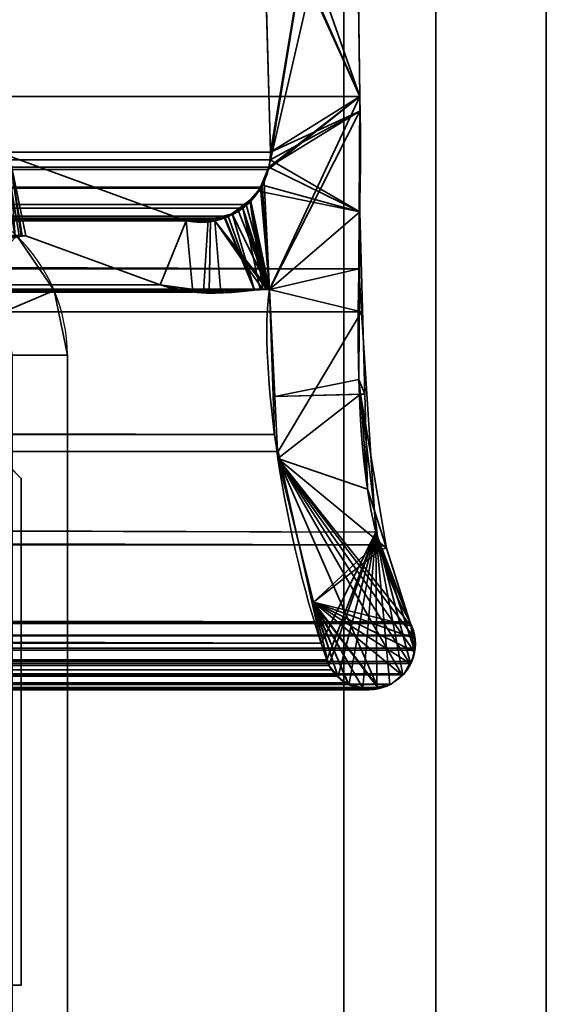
# Model space of a CAD drawing. Header units: millimetres. Extents: x -488 to 6688, y -115 to 115.
# Tile 380 of 656: x 308.48 to 314.2, y -8.21 to 2.48. Entities that reach past the tile are written whole.
import ezdxf

# ---------------------------------------------------------------- set-up
doc = ezdxf.new("R2010")
doc.units = ezdxf.units.MM
doc.layers.add('151', color=7, linetype='Continuous', true_color=0xffffff)

# ---------------------------------------------------------------- blocks, each defined once
blk = doc.blocks.new('UG_SURFACE_001')
at = {"layer": '151', "color": 252, "linetype": 'Continuous', "lineweight": 35}
for points in [[(487.5, -15, 2194.25), (487.5, 115, 2194.25), (-487.5, 115, 2194.25), (-487.5, -15, 2194.25)], [(-337.5, -15, 2044.25), (-337.5, 115, 2044.25), (337.5, 115, 2044.25), (337.5, -15, 2044.25)]]:
    blk.add_3dface(points, dxfattribs=at)
blk = doc.blocks.new('UG_SURFACE_007')
at = {"layer": '151', "color": 35, "linetype": 'Continuous', "lineweight": 35}
for points in [[(308, -2), (306, 0, 2), (306, 0, 2017), (308.5, -2.5, 2017)], [(306.5, -8, 2017), (308.5, -8, 2017), (308.5, -2.5, 2017), (306, 0, 2017)], [(308, -2), (308.5, -2.5), (308.5, -8), (306.5, -8)], [(308.5, -2.5, 2017), (308.5, -2.5), (308, -2)], [(308.5, -8), (308.5, -2.5), (308.5, -2.5, 2017), (308.5, -8, 2017)], [(306.5, -8), (308.5, -8), (308.5, -8, 2017), (306.5, -8, 2017)]]:
    blk.add_3dface(points, dxfattribs=at)
blk = doc.blocks.new('UG_SURFACE_025')
at = {"layer": '151', "color": 252, "linetype": 'Continuous', "lineweight": 35}
for points in [[(308.857, -0.461, 2017), (308.45, 0.131, 2017), (308.034, -0.301, 2017), (308.305, -0.695, 2017)], [(308.305, -0.695, 2), (308.034, -0.301, 2), (308.45, 0.131, 2), (308.857, -0.461, 2)], [(308.857, -0.461, 2017), (308.857, -0.461, 2), (308.45, 0.131, 2), (308.45, 0.131, 2017)], [(309, -1.164, 2017), (308.857, -0.461, 2017), (308.305, -0.695, 2017), (308.4, -1.164, 2017)], [(308.4, -1.164, 2), (308.305, -0.695, 2), (308.857, -0.461, 2), (309, -1.164, 2)], [(308.857, -0.461, 2), (309, -1.164, 489.5), (309, -1.164, 204.5)], [(309, -1.164, 204.5), (309, -1.164, 29.844), (308.857, -0.461, 2)], [(308.857, -0.461, 2), (309, -1.164, 774.5), (309, -1.164, 489.5)], [(308.857, -0.461, 2), (308.857, -0.461, 2017), (309, -1.164, 1084.75), (309, -1.164, 774.5)], [(308.857, -0.461, 2017), (309, -1.164, 1373.406), (309, -1.164, 1084.75)], [(308.857, -0.461, 2017), (309, -1.164, 1609.594), (309, -1.164, 1373.406)], [(308.857, -0.461, 2017), (309, -1.164, 1850), (309, -1.164, 1609.594)], [(309, -1.164, 29.844), (309, -1.164, 2), (308.857, -0.461, 2)], [(308.857, -0.461, 2017), (309, -1.164, 2017), (309, -1.164, 1850)], [(309, -16.471, 2017), (309, -1.164, 2017), (308.4, -1.164, 2017), (308.4, -16.471, 2017)], [(308.4, -16.471, 2), (308.4, -1.164, 2), (309, -1.164, 2), (309, -16.471, 2)], [(309, -1.164, 1373.406), (309, -12.073, 1491.657), (309, -12.065, 1491.5)], [(309, -1.164, 1609.594), (309, -12.266, 1492.25), (309, -12.073, 1491.657)], [(309, -1.164, 1609.594), (309, -14.447, 1492.714), (309, -13.877, 1492.967)], [(309, -12.073, 1491.657), (309, -1.164, 1373.406), (309, -1.164, 1609.594)], [(309, -12.065, 1491.5), (309, -12.138, 1491.036), (309, -1.164, 1373.406)], [(309, -13.877, 1492.967), (309, -13.253, 1492.967), (309, -1.164, 1609.594)], [(309, -13.253, 1492.967), (309, -12.683, 1492.714), (309, -1.164, 1609.594)], [(309, -16.471, 1373.406), (309, -1.164, 1373.406), (309, -12.45, 1490.496), (309, -12.955, 1490.13)], [(309, -1.164, 1609.594), (309, -16.471, 1609.594), (309, -14.864, 1492.25), (309, -14.447, 1492.714)], [(309, -12.138, 1491.036), (309, -12.45, 1490.496), (309, -1.164, 1373.406)], [(309, -12.683, 1492.714), (309, -12.266, 1492.25), (309, -1.164, 1609.594)], [(309, -1.164, 1850), (309, -1.164, 2017), (309, -9.252, 1969.5)], [(309, -1.164, 2017), (309, -9.625, 1971.254), (309, -9.252, 1969.5)], [(309, -9.252, 1969.5), (309, -9.625, 1967.746), (309, -1.164, 1850)], [(309, -13.565, 1973.813), (309, -12.232, 1973.602), (309, -1.164, 2017), (309, -16.471, 2017)], [(309, -1.164, 2017), (309, -10.679, 1972.705), (309, -9.625, 1971.254)], [(309, -1.164, 1850), (309, -10.679, 1966.295), (309, -12.232, 1965.398)], [(309, -12.232, 1973.602), (309, -10.679, 1972.705), (309, -1.164, 2017)], [(309, -9.625, 1967.746), (309, -10.679, 1966.295), (309, -1.164, 1850)], [(309, -12.232, 1965.398), (309, -14.016, 1965.211), (309, -16.471, 1850), (309, -1.164, 1850)], [(309, -1.164, 1373.406), (309, -9.625, 1254.254), (309, -9.252, 1252.5)], [(309, -1.164, 1373.406), (309, -16.471, 1373.406), (309, -14.016, 1256.789), (309, -13.565, 1256.813)], [(309, -9.252, 1252.5), (309, -1.164, 1084.75), (309, -1.164, 1373.406)], [(309, -9.252, 1252.5), (309, -9.625, 1250.746), (309, -1.164, 1084.75)], [(309, -13.565, 1256.813), (309, -12.232, 1256.602), (309, -1.164, 1373.406)], [(309, -1.164, 1373.406), (309, -10.679, 1255.705), (309, -9.625, 1254.254)], [(309, -1.164, 1084.75), (309, -10.679, 1249.295), (309, -12.232, 1248.398)], [(309, -12.232, 1256.602), (309, -10.679, 1255.705), (309, -1.164, 1373.406)], [(309, -9.625, 1250.746), (309, -10.679, 1249.295), (309, -1.164, 1084.75)], [(309, -12.232, 1248.398), (309, -14.016, 1248.211), (309, -16.471, 1084.75), (309, -1.164, 1084.75)], [(309, -1.164, 774.5), (309, -16.471, 774.5), (309, -14.016, 636.289), (309, -13.565, 636.313)], [(309, -1.164, 774.5), (309, -9.625, 633.754), (309, -9.252, 632)], [(309, -1.164, 489.5), (309, -10.679, 628.795), (309, -12.232, 627.898)], [(309, -1.164, 489.5), (309, -9.252, 632), (309, -9.625, 630.246)], [(309, -1.164, 774.5), (309, -10.679, 635.205), (309, -9.625, 633.754)], [(309, -13.565, 636.313), (309, -12.232, 636.102), (309, -1.164, 774.5)], [(309, -12.232, 627.898), (309, -14.016, 627.711), (309, -16.471, 489.5), (309, -1.164, 489.5)], [(309, -9.252, 632), (309, -1.164, 489.5), (309, -1.164, 774.5)], [(309, -12.232, 636.102), (309, -10.679, 635.205), (309, -1.164, 774.5)], [(309, -9.625, 630.246), (309, -10.679, 628.795), (309, -1.164, 489.5)], [(309, -16.471, 29.844), (309, -1.164, 29.844), (309, -12.232, 57.898), (309, -14.016, 57.711)], [(309, -1.164, 29.844), (309, -9.625, 60.246), (309, -10.679, 58.795)], [(309, -1.164, 204.5), (309, -10.679, 65.205), (309, -9.625, 63.754)], [(309, -1.164, 204.5), (309, -16.471, 204.5), (309, -14.016, 66.289), (309, -13.565, 66.313)], [(309, -10.679, 58.795), (309, -12.232, 57.898), (309, -1.164, 29.844)], [(309, -9.625, 63.754), (309, -9.252, 62), (309, -1.164, 29.844), (309, -1.164, 204.5)], [(309, -9.252, 62), (309, -9.625, 60.246), (309, -1.164, 29.844)], [(309, -13.565, 66.313), (309, -12.232, 66.102), (309, -1.164, 204.5)], [(309, -12.232, 66.102), (309, -10.679, 65.205), (309, -1.164, 204.5)], [(309, -1.164, 489.5), (309, -16.471, 489.5), (309, -14.016, 351.289), (309, -13.565, 351.313)], [(309, -13.565, 351.313), (309, -12.232, 351.102), (309, -1.164, 489.5)], [(309, -12.232, 351.102), (309, -10.679, 350.205), (309, -1.164, 489.5)], [(309, -1.164, 204.5), (309, -9.252, 347), (309, -9.625, 345.246)], [(309, -1.164, 489.5), (309, -9.625, 348.754), (309, -9.252, 347)], [(309, -9.625, 345.246), (309, -10.679, 343.795), (309, -1.164, 204.5)], [(309, -10.679, 343.795), (309, -12.232, 342.898), (309, -1.164, 204.5)], [(309, -10.679, 350.205), (309, -9.625, 348.754), (309, -1.164, 489.5)], [(309, -9.252, 347), (309, -1.164, 204.5), (309, -1.164, 489.5)], [(309, -12.232, 342.898), (309, -14.016, 342.711), (309, -16.471, 204.5), (309, -1.164, 204.5)], [(309, -1.164, 1084.75), (309, -14.016, 921.289), (309, -13.565, 921.313)], [(309, -1.164, 1084.75), (309, -9.625, 918.754), (309, -9.252, 917)], [(309, -1.164, 1084.75), (309, -15.721, 920.735), (309, -14.016, 921.289)], [(309, -1.164, 774.5), (309, -10.679, 913.795), (309, -12.232, 912.898)], [(309, -1.164, 774.5), (309, -9.252, 917), (309, -9.625, 915.246)], [(309, -1.164, 1084.75), (309, -10.679, 920.205), (309, -9.625, 918.754)], [(309, -13.565, 921.313), (309, -12.232, 921.102), (309, -1.164, 1084.75)], [(309, -12.232, 912.898), (309, -14.016, 912.711), (309, -16.471, 774.5), (309, -1.164, 774.5)], [(309, -9.252, 917), (309, -1.164, 774.5), (309, -1.164, 1084.75)], [(309, -1.164, 1084.75), (309, -16.471, 1084.75), (309, -16.471, 920.06), (309, -15.721, 920.735)], [(309, -12.232, 921.102), (309, -10.679, 920.205), (309, -1.164, 1084.75)], [(309, -9.625, 915.246), (309, -10.679, 913.795), (309, -1.164, 774.5)], [(309, -1.164, 1850), (309, -9.625, 1732.254), (309, -9.252, 1730.5)], [(309, -1.164, 1850), (309, -16.471, 1850), (309, -14.016, 1734.789), (309, -13.565, 1734.813)], [(309, -9.252, 1730.5), (309, -1.164, 1609.594), (309, -1.164, 1850)], [(309, -9.252, 1730.5), (309, -9.625, 1728.746), (309, -1.164, 1609.594)], [(309, -13.565, 1734.813), (309, -12.232, 1734.602), (309, -1.164, 1850)], [(309, -1.164, 1850), (309, -10.679, 1733.705), (309, -9.625, 1732.254)], [(309, -1.164, 1609.594), (309, -10.679, 1727.295), (309, -12.232, 1726.398)], [(309, -12.232, 1734.602), (309, -10.679, 1733.705), (309, -1.164, 1850)], [(309, -9.625, 1728.746), (309, -10.679, 1727.295), (309, -1.164, 1609.594)], [(309, -12.232, 1726.398), (309, -14.016, 1726.211), (309, -16.471, 1609.594), (309, -1.164, 1609.594)], [(309, -16.471, 29.844), (309, -16.471, 2), (309, -1.164, 2), (309, -1.164, 29.844)]]:
    blk.add_3dface(points, dxfattribs=at)
blk = doc.blocks.new('UG_SURFACE_047')
at = {"layer": '151', "color": 7, "linetype": 'Continuous', "lineweight": 35}
for points in [[(311.205, 1.041, 2018.455), (311.122, 3.971, 2018.372), (312.089, 6.354, 2019.339)], [(311.188, 0.878, 2018.438), (312.089, 6.354, 2019.339), (312.132, 5.018, 2019.382), (312.128, 4.961, 2019.378)], [(312.089, 6.354, 2019.339), (311.188, 0.878, 2018.438), (311.201, 0.959, 2018.451)], [(312.089, 6.354, 2019.339), (311.201, 0.959, 2018.451), (311.205, 1.041, 2018.455)], [(312.175, 1.646, 2019.425), (312.128, 4.961, 2019.378), (-312.128, 4.961, 2019.378), (-312.175, 1.646, 2019.425)], [(312.128, 4.961, 2019.378), (312.175, 1.646, 2019.425), (311.188, 0.878, 2018.438)], [(-311.205, 1.041, 2018.455), (-311.122, 3.971, 2018.372), (311.122, 3.971, 2018.372), (311.205, 1.041, 2018.455)], [(312.164, -0.224, 2019.414), (-312.175, 1.646, 2019.425), (-312.167, -0.697, 2019.417)], [(312.164, -0.224, 2019.414), (312.175, 1.646, 2019.425), (-312.175, 1.646, 2019.425)], [(312.175, 1.646, 2019.425), (311.193, -0.45, 2018.443), (311.105, 0.66, 2018.355), (311.179, 0.854, 2018.429)], [(311.179, 0.854, 2018.429), (311.188, 0.878, 2018.438), (312.175, 1.646, 2019.425)], [(311.193, -0.45, 2018.443), (312.175, 1.646, 2019.425), (312.164, -0.224, 2019.414)], [(-311.201, 0.959, 2018.451), (-311.205, 1.041, 2018.455), (311.205, 1.041, 2018.455)], [(-311.201, 0.959, 2018.451), (311.205, 1.041, 2018.455), (311.201, 0.959, 2018.451)], [(-308.373, 0.997, 2015.623), (-310.29, 0.295, 2017.54), (310.29, 0.295, 2017.54), (308.373, 0.997, 2015.623)], [(308.292, 0.99, 2015.542), (308.373, 0.997, 2015.623), (308.5, 0.136, 2015.75), (308.432, 0.114, 2015.682)], [(308.373, 0.997, 2015.623), (308.551, 0.133, 2015.801), (308.503, 0.136, 2015.753)], [(310.008, -0.401, 2017.258), (308.551, 0.133, 2015.801), (308.373, 0.997, 2015.623), (310.29, 0.295, 2017.54)], [(308.503, 0.136, 2015.753), (308.5, 0.136, 2015.75), (308.373, 0.997, 2015.623)], [(311.201, 0.959, 2018.451), (311.188, 0.878, 2018.438), (-311.188, 0.878, 2018.438), (-311.201, 0.959, 2018.451)], [(-311.188, 0.878, 2018.438), (311.188, 0.878, 2018.438), (311.179, 0.854, 2018.429)], [(311.179, 0.854, 2018.429), (-311.18, 0.854, 2018.43), (-311.188, 0.878, 2018.438)], [(-311.136, 0.719, 2018.386), (-311.18, 0.854, 2018.43), (311.179, 0.854, 2018.429)], [(-311.136, 0.719, 2018.386), (311.179, 0.854, 2018.429), (311.105, 0.66, 2018.355)], [(-311.136, 0.719, 2018.386), (311.105, 0.66, 2018.355), (311.096, 0.65, 2018.346)], [(311.096, 0.65, 2018.346), (-311.091, 0.656, 2018.342), (-311.136, 0.719, 2018.386)], [(-310.986, 0.503, 2018.236), (-311.091, 0.656, 2018.342), (311.096, 0.65, 2018.346)], [(-310.942, 0.475, 2018.192), (-310.986, 0.503, 2018.236), (311.096, 0.65, 2018.346)], [(311.096, 0.65, 2018.346), (310.941, 0.473, 2018.191), (-310.942, 0.475, 2018.192)], [(310.941, 0.473, 2018.191), (311.096, 0.65, 2018.346), (311.193, -0.45, 2018.443)], [(311.096, 0.65, 2018.346), (311.105, 0.66, 2018.355), (311.193, -0.45, 2018.443)], [(-310.942, 0.475, 2018.192), (310.907, 0.434, 2018.157), (310.747, 0.347, 2017.997)], [(-310.942, 0.475, 2018.192), (310.941, 0.473, 2018.191), (310.907, 0.434, 2018.157)], [(310.747, 0.347, 2017.997), (-310.746, 0.348, 2017.997), (-310.942, 0.475, 2018.192)], [(310.747, 0.347, 2017.997), (310.907, 0.434, 2018.157), (311.095, -0.452, 2018.345), (311.032, -0.456, 2018.282)], [(311.193, -0.45, 2018.443), (310.907, 0.434, 2018.157), (310.941, 0.473, 2018.191)], [(310.907, 0.434, 2018.157), (311.177, -0.446, 2018.427), (311.152, -0.448, 2018.402)], [(311.152, -0.448, 2018.402), (311.095, -0.452, 2018.345), (310.907, 0.434, 2018.157)], [(310.907, 0.434, 2018.157), (311.181, -0.446, 2018.431), (311.177, -0.446, 2018.427)], [(310.907, 0.434, 2018.157), (311.193, -0.45, 2018.443), (311.188, -0.448, 2018.437)], [(311.188, -0.448, 2018.437), (311.181, -0.446, 2018.431), (310.907, 0.434, 2018.157)], [(-310.746, 0.348, 2017.997), (310.747, 0.347, 2017.997), (310.705, 0.323, 2017.955)], [(-310.715, 0.327, 2017.965), (-310.746, 0.348, 2017.997), (310.705, 0.323, 2017.955)], [(-310.715, 0.327, 2017.965), (310.705, 0.323, 2017.955), (310.529, 0.311, 2017.779)], [(310.529, 0.311, 2017.779), (-310.529, 0.313, 2017.779), (-310.715, 0.327, 2017.965)], [(310.529, 0.311, 2017.779), (310.705, 0.323, 2017.955), (311.032, -0.456, 2018.282), (310.479, -0.475, 2017.729)], [(311.032, -0.456, 2018.282), (310.705, 0.323, 2017.955), (310.747, 0.347, 2017.997)], [(-310.529, 0.313, 2017.779), (310.529, 0.311, 2017.779), (310.29, 0.295, 2017.54)], [(310.29, 0.295, 2017.54), (-310.29, 0.295, 2017.54), (-310.529, 0.313, 2017.779)], [(310.29, 0.295, 2017.54), (310.362, -0.479, 2017.612), (310.008, -0.401, 2017.258)], [(310.479, -0.475, 2017.729), (310.362, -0.479, 2017.612), (310.29, 0.295, 2017.54), (310.529, 0.311, 2017.779)], [(308.551, 0.133, 2015.801), (310.008, -0.401, 2017.258), (-310.008, -0.401, 2017.258), (-308.551, 0.133, 2015.801)], [(-308.551, 0.133, 2015.801), (-308.504, 0.127, 2015.754), (308.503, 0.136, 2015.753)], [(308.503, 0.136, 2015.753), (308.551, 0.133, 2015.801), (-308.551, 0.133, 2015.801)], [(308.5, 0.136, 2015.75), (-308.504, 0.127, 2015.754), (-308.431, 0.119, 2015.681)], [(308.5, 0.136, 2015.75), (308.503, 0.136, 2015.753), (-308.504, 0.127, 2015.754)], [(-308.431, 0.119, 2015.681), (308.432, 0.114, 2015.682), (308.5, 0.136, 2015.75)], [(-312.167, -0.697, 2019.417), (312.194, -0.693, 2019.444), (312.164, -0.224, 2019.414)], [(311.193, -0.45, 2018.443), (312.164, -0.224, 2019.414), (312.194, -0.693, 2019.444)], [(-310.362, -0.479, 2017.612), (310.008, -0.401, 2017.258), (310.362, -0.479, 2017.612)], [(-310.362, -0.479, 2017.612), (-310.008, -0.401, 2017.258), (310.008, -0.401, 2017.258)], [(311.249, -2.025, 2018.499), (-311.282, -2.214, 2018.532), (-311.193, -0.45, 2018.443)], [(311.193, -0.45, 2018.443), (-311.193, -0.45, 2018.443), (-311.188, -0.448, 2018.437), (311.188, -0.448, 2018.437)], [(-311.193, -0.45, 2018.443), (311.193, -0.45, 2018.443), (311.249, -2.025, 2018.499)], [(311.188, -0.448, 2018.437), (-311.188, -0.448, 2018.437), (-311.181, -0.446, 2018.431)], [(-311.181, -0.446, 2018.431), (-311.177, -0.446, 2018.427), (311.177, -0.446, 2018.427), (311.181, -0.446, 2018.431)], [(311.181, -0.446, 2018.431), (311.188, -0.448, 2018.437), (-311.181, -0.446, 2018.431)], [(311.177, -0.446, 2018.427), (-311.177, -0.446, 2018.427), (-311.152, -0.448, 2018.402), (311.152, -0.448, 2018.402)], [(311.152, -0.448, 2018.402), (-311.152, -0.448, 2018.402), (-311.095, -0.452, 2018.345), (311.095, -0.452, 2018.345)], [(311.095, -0.452, 2018.345), (-311.095, -0.452, 2018.345), (-311.032, -0.456, 2018.282)], [(311.032, -0.456, 2018.282), (311.095, -0.452, 2018.345), (-311.032, -0.456, 2018.282)], [(-311.032, -0.456, 2018.282), (-310.479, -0.475, 2017.729), (310.479, -0.475, 2017.729), (311.032, -0.456, 2018.282)], [(310.362, -0.479, 2017.612), (-310.479, -0.475, 2017.729), (-310.362, -0.479, 2017.612)], [(310.362, -0.479, 2017.612), (310.479, -0.475, 2017.729), (-310.479, -0.475, 2017.729)], [(311.29, -2.208, 2018.54), (311.249, -2.025, 2018.499), (311.193, -0.45, 2018.443), (312.194, -0.693, 2019.444)], [(312.348, -3.085, 2019.598), (312.194, -0.693, 2019.444), (-312.167, -0.697, 2019.417)], [(312.348, -3.085, 2019.598), (-312.167, -0.697, 2019.417), (-312.165, -1.426, 2019.415)], [(312.194, -0.693, 2019.444), (312.348, -3.085, 2019.598), (311.755, -4.289, 2019.005), (311.29, -2.208, 2018.54)], [(-312.165, -1.426, 2019.415), (-312.375, -3.193, 2019.625), (312.401, -3.223, 2019.651)], [(-312.165, -1.426, 2019.415), (312.401, -3.223, 2019.651), (312.348, -3.085, 2019.598)], [(311.249, -2.025, 2018.499), (311.29, -2.208, 2018.54), (-311.282, -2.214, 2018.532)], [(-311.286, -2.283, 2018.536), (311.29, -2.208, 2018.54), (311.755, -4.289, 2019.005)], [(-311.286, -2.283, 2018.536), (-311.282, -2.214, 2018.532), (311.29, -2.208, 2018.54)], [(311.755, -4.289, 2019.005), (-311.824, -4.466, 2019.073), (-311.286, -2.283, 2018.536)], [(311.818, -4.469, 2019.068), (311.755, -4.289, 2019.005), (312.348, -3.085, 2019.598)], [(311.84, -4.532, 2019.09), (311.818, -4.469, 2019.068), (312.348, -3.085, 2019.598)], [(312.348, -3.085, 2019.598), (311.941, -4.648, 2019.191), (311.87, -4.58, 2019.12), (311.84, -4.532, 2019.09)], [(312.061, -4.732, 2019.31), (312.015, -4.718, 2019.265), (311.941, -4.648, 2019.191), (312.348, -3.085, 2019.598)], [(312.207, -4.776, 2019.457), (312.061, -4.732, 2019.31), (312.348, -3.085, 2019.598)], [(312.348, -3.085, 2019.598), (312.36, -4.771, 2019.61), (312.268, -4.794, 2019.518), (312.207, -4.776, 2019.457)], [(312.348, -3.085, 2019.598), (312.641, -4.633, 2019.891), (312.517, -4.733, 2019.767), (312.5, -4.737, 2019.75)], [(312.5, -4.737, 2019.75), (312.36, -4.771, 2019.61), (312.348, -3.085, 2019.598)], [(312.77, -4.366, 2020.02), (312.348, -3.085, 2019.598), (312.401, -3.223, 2019.651)], [(312.348, -3.085, 2019.598), (312.725, -4.511, 2019.975), (312.657, -4.621, 2019.907), (312.641, -4.633, 2019.891)], [(312.77, -4.366, 2020.02), (312.739, -4.488, 2019.989), (312.725, -4.511, 2019.975), (312.348, -3.085, 2019.598)], [(-312.375, -3.193, 2019.625), (-312.39, -3.231, 2019.64), (312.401, -3.223, 2019.651)], [(-312.39, -3.231, 2019.64), (-312.718, -4.057, 2019.968), (312.718, -4.057, 2019.968)], [(312.718, -4.057, 2019.968), (312.401, -3.223, 2019.651), (-312.39, -3.231, 2019.64)], [(312.401, -3.223, 2019.651), (312.718, -4.057, 2019.968), (312.725, -4.074, 2019.975), (312.77, -4.366, 2020.02)], [(312.718, -4.057, 2019.968), (-312.718, -4.057, 2019.968), (-312.725, -4.074, 2019.975), (312.725, -4.074, 2019.975)], [(312.77, -4.201, 2020.02), (312.725, -4.074, 2019.975), (-312.725, -4.074, 2019.975), (-312.77, -4.201, 2020.02)], [(312.725, -4.074, 2019.975), (312.77, -4.201, 2020.02), (312.77, -4.211, 2020.02)], [(312.77, -4.211, 2020.02), (312.776, -4.343, 2020.026), (312.77, -4.366, 2020.02), (312.725, -4.074, 2019.975)], [(312.776, -4.343, 2020.026), (-312.77, -4.211, 2020.02), (-312.776, -4.343, 2020.026)], [(-312.77, -4.201, 2020.02), (312.77, -4.211, 2020.02), (312.77, -4.201, 2020.02)], [(-312.77, -4.201, 2020.02), (-312.77, -4.211, 2020.02), (312.77, -4.211, 2020.02)], [(312.776, -4.343, 2020.026), (312.77, -4.211, 2020.02), (-312.77, -4.211, 2020.02)], [(-312.776, -4.343, 2020.026), (-312.77, -4.366, 2020.02), (312.77, -4.366, 2020.02), (312.776, -4.343, 2020.026)], [(312.77, -4.366, 2020.02), (-312.77, -4.366, 2020.02), (-312.739, -4.488, 2019.989)], [(312.739, -4.488, 2019.989), (312.77, -4.366, 2020.02), (-312.739, -4.488, 2019.989)], [(311.755, -4.289, 2019.005), (311.818, -4.469, 2019.068), (-311.824, -4.466, 2019.073)], [(-312.739, -4.488, 2019.989), (-312.725, -4.511, 2019.975), (312.725, -4.511, 2019.975), (312.739, -4.488, 2019.989)], [(-311.84, -4.532, 2019.09), (-311.824, -4.466, 2019.073), (311.818, -4.469, 2019.068)], [(311.818, -4.469, 2019.068), (311.84, -4.532, 2019.09), (-311.84, -4.532, 2019.09)], [(312.657, -4.621, 2019.907), (-312.725, -4.511, 2019.975), (-312.657, -4.621, 2019.907)], [(312.657, -4.621, 2019.907), (312.725, -4.511, 2019.975), (-312.725, -4.511, 2019.975)], [(311.87, -4.58, 2019.12), (-311.941, -4.648, 2019.191), (-311.87, -4.58, 2019.12)], [(311.87, -4.58, 2019.12), (311.941, -4.648, 2019.191), (-311.941, -4.648, 2019.191)], [(-311.87, -4.58, 2019.12), (311.84, -4.532, 2019.09), (311.87, -4.58, 2019.12)], [(-311.87, -4.58, 2019.12), (-311.84, -4.532, 2019.09), (311.84, -4.532, 2019.09)], [(-312.657, -4.621, 2019.907), (-312.641, -4.633, 2019.891), (312.641, -4.633, 2019.891), (312.657, -4.621, 2019.907)], [(312.641, -4.633, 2019.891), (-312.641, -4.633, 2019.891), (-312.517, -4.733, 2019.767), (312.517, -4.733, 2019.767)], [(-312.015, -4.718, 2019.265), (311.941, -4.648, 2019.191), (312.015, -4.718, 2019.265)], [(-312.015, -4.718, 2019.265), (-311.941, -4.648, 2019.191), (311.941, -4.648, 2019.191)], [(312.517, -4.733, 2019.767), (-312.517, -4.733, 2019.767), (-312.5, -4.737, 2019.75), (312.5, -4.737, 2019.75)], [(312.5, -4.737, 2019.75), (-312.5, -4.737, 2019.75), (-312.36, -4.771, 2019.61), (312.36, -4.771, 2019.61)], [(312.36, -4.771, 2019.61), (-312.36, -4.771, 2019.61), (-312.268, -4.794, 2019.518)], [(312.268, -4.794, 2019.518), (312.36, -4.771, 2019.61), (-312.268, -4.794, 2019.518)], [(-312.268, -4.794, 2019.518), (-312.207, -4.776, 2019.457), (312.207, -4.776, 2019.457), (312.268, -4.794, 2019.518)], [(312.207, -4.776, 2019.457), (-312.207, -4.776, 2019.457), (-312.061, -4.732, 2019.31), (312.061, -4.732, 2019.31)], [(312.015, -4.718, 2019.265), (-312.061, -4.732, 2019.31), (-312.015, -4.718, 2019.265)], [(312.015, -4.718, 2019.265), (312.061, -4.732, 2019.31), (-312.061, -4.732, 2019.31)]]:
    blk.add_3dface(points, dxfattribs=at)
blk = doc.blocks.new('UG_SURFACE_048')
at = {"layer": '151', "color": 7, "linetype": 'Continuous', "lineweight": 35}
for points in [[(312.128, 4.961, -10.75), (312.175, 1.646, -10.75), (310.87, 5.366, -10.75), (310.95, 5.445, -10.75)], [(311.094, 4.088, -10.75), (311.082, 4.141, -10.75), (310.87, 5.366, -10.75), (312.175, 1.646, -10.75)], [(312.175, 1.646, 2019.425), (312.128, 4.961, 2019.378), (311.122, 3.971, 2018.372), (311.205, 1.041, 2018.455)], [(312.175, 1.646, -10.75), (312.128, 4.961, -10.75), (312.128, 4.961, 2019.378), (312.175, 1.646, 2019.425)], [(312.175, 1.646, -10.75), (311.122, 3.971, -10.75), (311.094, 4.088, -10.75)], [(311.205, 1.041, -10.75), (311.122, 3.971, -10.75), (312.175, 1.646, -10.75), (312.175, 1.485, -10.75)], [(311.205, 1.041, 2018.455), (311.122, 3.971, 2018.372), (311.122, 3.971, -10.75), (311.205, 1.041, -10.75)], [(311.205, 1.041, 2018.455), (312.174, 1.485, 2019.424), (312.175, 1.646, 2019.425)], [(312.175, 1.646, -10.75), (312.175, 1.646, 2019.425), (312.174, 1.485, 2019.424)], [(312.174, 1.485, 2019.424), (312.175, 1.485, -10.75), (312.175, 1.646, -10.75)], [(311.188, 0.878, 2018.438), (311.136, 0.719, 2018.386), (311.193, -0.45, 2018.443), (312.174, 1.485, 2019.424)], [(311.201, 0.959, 2018.451), (311.188, 0.878, 2018.438), (312.174, 1.485, 2019.424)], [(312.165, -1.426, 2019.415), (312.174, 1.485, 2019.424), (311.193, -0.45, 2018.443), (311.252, -1.611, 2018.502)], [(312.175, 1.485, -10.75), (312.175, 0.392, -10.75), (311.201, 0.959, -10.75), (311.205, 1.041, -10.75)], [(312.174, 1.485, 2019.424), (311.205, 1.041, 2018.455), (311.201, 0.959, 2018.451)], [(312.175, 0.392, -10.75), (312.174, 1.485, 2019.424), (312.165, -1.426, 2019.415)], [(312.175, 0.392, -10.75), (312.175, 1.485, -10.75), (312.174, 1.485, 2019.424)], [(308.51, 0.133, -10.75), (308.476, 0.134, -10.75), (308.335, 1.002, -10.75), (308.373, 0.997, -10.75)], [(308.373, 0.997, -10.75), (308.551, 0.133, -10.75), (308.51, 0.133, -10.75)], [(308.373, 0.997, -10.75), (310.29, 0.295, -10.75), (310.008, -0.401, -10.75), (308.551, 0.133, -10.75)], [(310.29, 0.295, 2017.54), (308.373, 0.997, 2015.623), (308.551, 0.133, 2015.801), (310.008, -0.401, 2017.258)], [(308.373, 0.997, 2015.623), (308.432, 0.119, 2015.682), (308.51, 0.128, 2015.76)], [(308.51, 0.128, 2015.76), (308.551, 0.133, 2015.801), (308.373, 0.997, 2015.623)], [(308.373, 0.997, 2015.623), (310.29, 0.295, 2017.54), (310.29, 0.295, -10.75), (308.373, 0.997, -10.75)], [(311.201, 0.959, 2018.451), (311.205, 1.041, 2018.455), (311.205, 1.041, -10.75), (311.201, 0.959, -10.75)], [(311.108, 0.686, -10.75), (311.188, 0.878, -10.75), (312.175, 0.392, -10.75)], [(311.188, 0.878, -10.75), (311.108, 0.686, -10.75), (311.114, 0.687, 2018.363)], [(311.114, 0.687, 2018.363), (311.136, 0.719, 2018.386), (311.188, 0.878, -10.75)], [(311.136, 0.719, 2018.386), (311.188, 0.878, 2018.438), (311.188, 0.878, -10.75)], [(312.175, 0.392, -10.75), (311.188, 0.878, -10.75), (311.201, 0.959, -10.75)], [(311.201, 0.959, -10.75), (311.188, 0.878, -10.75), (311.188, 0.878, 2018.438), (311.201, 0.959, 2018.451)], [(311.114, 0.687, 2018.363), (310.991, 0.51, 2018.241), (311.193, -0.45, 2018.443)], [(310.991, 0.51, 2018.241), (311.114, 0.687, 2018.363), (311.08, 0.619, -10.75)], [(311.114, 0.687, 2018.363), (311.108, 0.686, -10.75), (311.08, 0.619, -10.75)], [(312.175, 0.392, -10.75), (311.08, 0.619, -10.75), (311.108, 0.686, -10.75)], [(311.193, -0.45, 2018.443), (311.136, 0.719, 2018.386), (311.114, 0.687, 2018.363)], [(310.981, 0.52, -10.75), (311.08, 0.619, -10.75), (312.175, 0.392, -10.75), (311.193, -0.45, -10.75)], [(311.08, 0.619, -10.75), (310.981, 0.52, -10.75), (310.991, 0.51, 2018.241)], [(310.981, 0.52, -10.75), (310.86, 0.401, -10.75), (310.791, 0.376, 2018.041)], [(310.791, 0.376, 2018.041), (310.986, 0.503, 2018.236), (310.981, 0.52, -10.75)], [(310.986, 0.503, 2018.236), (310.791, 0.376, 2018.041), (311.032, -0.456, 2018.282), (311.122, -0.45, 2018.372)], [(311.193, -0.45, -10.75), (310.86, 0.401, -10.75), (310.981, 0.52, -10.75)], [(310.986, 0.503, 2018.236), (310.991, 0.51, 2018.241), (310.981, 0.52, -10.75)], [(310.991, 0.51, 2018.241), (310.986, 0.503, 2018.236), (311.193, -0.45, 2018.443)], [(311.122, -0.45, 2018.372), (311.166, -0.447, 2018.416), (310.986, 0.503, 2018.236)], [(311.166, -0.447, 2018.416), (311.181, -0.446, 2018.431), (310.986, 0.503, 2018.236)], [(311.181, -0.446, 2018.431), (311.184, -0.447, 2018.434), (311.193, -0.45, 2018.443), (310.986, 0.503, 2018.236)], [(310.538, -0.473, 2017.788), (311.032, -0.456, 2018.282), (310.715, 0.327, 2017.965), (310.554, 0.315, 2017.804)], [(310.791, 0.372, -10.75), (310.603, 0.294, -10.75), (310.554, 0.315, 2017.804)], [(310.554, 0.315, 2017.804), (310.715, 0.327, 2017.965), (310.791, 0.372, -10.75)], [(311.187, -0.448, -10.75), (310.603, 0.294, -10.75), (310.791, 0.372, -10.75)], [(310.791, 0.376, 2018.041), (310.715, 0.327, 2017.965), (311.032, -0.456, 2018.282)], [(310.715, 0.327, 2017.965), (310.791, 0.376, 2018.041), (310.791, 0.372, -10.75)], [(310.791, 0.372, -10.75), (310.86, 0.401, -10.75), (311.193, -0.45, -10.75), (311.187, -0.448, -10.75)], [(310.86, 0.401, -10.75), (310.791, 0.372, -10.75), (310.791, 0.376, 2018.041)], [(311.252, -1.613, -10.75), (311.193, -0.45, -10.75), (312.175, 0.392, -10.75), (312.231, -1.587, -10.75)], [(312.165, -1.426, 2019.415), (312.231, -1.587, -10.75), (312.175, 0.392, -10.75)], [(310.541, -0.472, -10.75), (310.008, -0.401, -10.75), (310.29, 0.295, -10.75), (310.555, 0.294, -10.75)], [(310.008, -0.401, 2017.258), (310.362, -0.479, 2017.612), (310.29, 0.295, 2017.54)], [(310.554, 0.315, 2017.804), (310.29, 0.295, 2017.54), (310.362, -0.479, 2017.612), (310.538, -0.473, 2017.788)], [(310.29, 0.295, 2017.54), (310.554, 0.315, 2017.804), (310.555, 0.294, -10.75)], [(310.555, 0.294, -10.75), (310.29, 0.295, -10.75), (310.29, 0.295, 2017.54)], [(310.555, 0.294, -10.75), (310.603, 0.294, -10.75), (310.665, -0.488, -10.75), (310.541, -0.472, -10.75)], [(310.603, 0.294, -10.75), (310.555, 0.294, -10.75), (310.554, 0.315, 2017.804)], [(310.603, 0.294, -10.75), (311.168, -0.445, -10.75), (311.166, -0.445, -10.75)], [(311.166, -0.445, -10.75), (311.122, -0.449, -10.75), (310.603, 0.294, -10.75)], [(311.122, -0.449, -10.75), (310.665, -0.488, -10.75), (310.603, 0.294, -10.75)], [(310.603, 0.294, -10.75), (311.187, -0.448, -10.75), (311.184, -0.447, -10.75)], [(311.184, -0.447, -10.75), (311.168, -0.445, -10.75), (310.603, 0.294, -10.75)], [(308.476, 0.134, -10.75), (308.51, 0.128, 2015.76), (308.432, 0.119, 2015.682)], [(308.476, 0.134, -10.75), (308.51, 0.133, -10.75), (308.51, 0.128, 2015.76)], [(308.551, 0.133, -10.75), (308.551, 0.133, 2015.801), (308.51, 0.128, 2015.76)], [(308.51, 0.128, 2015.76), (308.51, 0.133, -10.75), (308.551, 0.133, -10.75)], [(308.551, 0.133, -10.75), (310.008, -0.401, -10.75), (310.008, -0.401, 2017.258), (308.551, 0.133, 2015.801)], [(310.362, -0.479, 2017.612), (310.008, -0.401, -10.75), (310.541, -0.472, -10.75)], [(310.362, -0.479, 2017.612), (310.008, -0.401, 2017.258), (310.008, -0.401, -10.75)], [(310.541, -0.472, -10.75), (310.538, -0.473, 2017.788), (310.362, -0.479, 2017.612)], [(311.122, -0.449, -10.75), (311.032, -0.456, 2018.282), (310.538, -0.473, 2017.788)], [(310.538, -0.473, 2017.788), (310.665, -0.488, -10.75), (311.122, -0.449, -10.75)], [(310.538, -0.473, 2017.788), (310.541, -0.472, -10.75), (310.665, -0.488, -10.75)], [(311.122, -0.449, -10.75), (311.122, -0.45, 2018.372), (311.032, -0.456, 2018.282)], [(311.166, -0.445, -10.75), (311.166, -0.447, 2018.416), (311.122, -0.45, 2018.372)], [(311.122, -0.45, 2018.372), (311.122, -0.449, -10.75), (311.166, -0.445, -10.75)], [(311.166, -0.447, 2018.416), (311.166, -0.445, -10.75), (311.168, -0.445, -10.75)], [(311.166, -0.447, 2018.416), (311.168, -0.445, -10.75), (311.184, -0.447, -10.75)], [(311.184, -0.447, -10.75), (311.181, -0.446, 2018.431), (311.166, -0.447, 2018.416)], [(311.184, -0.447, -10.75), (311.184, -0.447, 2018.434), (311.181, -0.446, 2018.431)], [(311.193, -0.45, -10.75), (311.193, -0.45, 2018.443), (311.184, -0.447, 2018.434)], [(311.184, -0.447, 2018.434), (311.184, -0.447, -10.75), (311.187, -0.448, -10.75)], [(311.184, -0.447, 2018.434), (311.187, -0.448, -10.75), (311.193, -0.45, -10.75)], [(311.252, -1.613, -10.75), (311.252, -1.611, 2018.502), (311.193, -0.45, 2018.443), (311.193, -0.45, -10.75)], [(312.184, -1.585, 2019.434), (312.165, -1.426, 2019.415), (311.252, -1.611, 2018.502)], [(312.165, -1.426, 2019.415), (312.184, -1.585, 2019.434), (312.231, -1.587, -10.75)], [(312.184, -1.585, 2019.434), (311.252, -1.611, 2018.502), (311.286, -2.283, 2018.536)], [(312.231, -1.587, -10.75), (312.26, -2.617, -10.75), (311.286, -2.283, -10.75), (311.252, -1.613, -10.75)], [(311.286, -2.283, 2018.536), (311.671, -3.845, 2018.921), (312.375, -3.193, 2019.625), (312.184, -1.585, 2019.434)], [(312.464, -3.258, -10.75), (312.26, -2.617, -10.75), (312.184, -1.585, 2019.434)], [(312.184, -1.585, 2019.434), (312.375, -3.193, 2019.625), (312.464, -3.258, -10.75)], [(312.26, -2.617, -10.75), (312.231, -1.587, -10.75), (312.184, -1.585, 2019.434)], [(311.286, -2.283, 2018.536), (311.252, -1.611, 2018.502), (311.252, -1.613, -10.75)], [(311.286, -2.283, 2018.536), (311.252, -1.613, -10.75), (311.286, -2.283, -10.75)], [(311.286, -2.283, -10.75), (311.671, -3.845, 2018.921), (311.286, -2.283, 2018.536)], [(311.286, -2.283, -10.75), (311.673, -3.855, -10.75), (311.671, -3.845, 2018.921)], [(311.286, -2.283, -10.75), (312.732, -4.103, -10.75), (312.773, -4.239, -10.75)], [(311.286, -2.283, -10.75), (312.464, -3.258, -10.75), (312.718, -4.057, -10.75), (312.732, -4.103, -10.75)], [(311.286, -2.283, -10.75), (312.26, -2.617, -10.75), (312.464, -3.258, -10.75)], [(312.773, -4.239, -10.75), (312.777, -4.254, -10.75), (312.764, -4.38, -10.75), (311.286, -2.283, -10.75)], [(311.286, -2.283, -10.75), (312.634, -4.638, -10.75), (312.517, -4.733, -10.75), (312.376, -4.778, -10.75)], [(312.764, -4.38, -10.75), (312.758, -4.437, -10.75), (312.718, -4.511, -10.75), (311.286, -2.283, -10.75)], [(312.718, -4.511, -10.75), (312.661, -4.616, -10.75), (312.634, -4.638, -10.75), (311.286, -2.283, -10.75)], [(311.673, -3.855, -10.75), (311.286, -2.283, -10.75), (312.376, -4.778, -10.75)], [(312.407, -3.272, 2019.657), (312.375, -3.193, 2019.625), (311.671, -3.845, 2018.921)], [(312.375, -3.193, 2019.625), (312.407, -3.272, 2019.657), (312.464, -3.258, -10.75)], [(312.735, -4.104, 2019.985), (312.718, -4.057, 2019.968), (312.407, -3.272, 2019.657), (311.671, -3.845, 2018.921)], [(312.718, -4.057, -10.75), (312.464, -3.258, -10.75), (312.407, -3.272, 2019.657)], [(312.407, -3.272, 2019.657), (312.718, -4.057, 2019.968), (312.718, -4.057, -10.75)], [(311.84, -4.532, -10.75), (311.84, -4.532, 2019.09), (311.671, -3.845, 2018.921), (311.673, -3.855, -10.75)], [(311.671, -3.845, 2018.921), (312.767, -4.379, 2020.017), (312.776, -4.343, 2020.026), (312.772, -4.238, 2020.021)], [(311.671, -3.845, 2018.921), (312.049, -4.729, 2019.299), (312.208, -4.776, 2019.458)], [(312.772, -4.238, 2020.021), (312.77, -4.201, 2020.02), (312.735, -4.104, 2019.985), (311.671, -3.845, 2018.921)], [(311.671, -3.845, 2018.921), (311.935, -4.642, 2019.185), (312.015, -4.718, 2019.265), (312.049, -4.729, 2019.299)], [(311.671, -3.845, 2018.921), (312.376, -4.767, 2019.626), (312.517, -4.733, 2019.767), (312.636, -4.638, 2019.886)], [(311.671, -3.845, 2018.921), (311.84, -4.532, 2019.09), (311.87, -4.58, 2019.12), (311.935, -4.642, 2019.185)], [(311.671, -3.845, 2018.921), (312.724, -4.513, 2019.974), (312.739, -4.488, 2019.989), (312.767, -4.379, 2020.017)], [(312.208, -4.776, 2019.458), (312.268, -4.794, 2019.518), (312.376, -4.767, 2019.626), (311.671, -3.845, 2018.921)], [(312.636, -4.638, 2019.886), (312.657, -4.621, 2019.907), (312.724, -4.513, 2019.974), (311.671, -3.845, 2018.921)], [(311.673, -3.855, -10.75), (312.052, -4.729, -10.75), (311.973, -4.689, -10.75), (311.937, -4.646, -10.75)], [(311.673, -3.855, -10.75), (312.207, -4.779, -10.75), (312.137, -4.773, -10.75), (312.052, -4.729, -10.75)], [(311.673, -3.855, -10.75), (312.376, -4.778, -10.75), (312.34, -4.79, -10.75), (312.207, -4.779, -10.75)], [(311.937, -4.646, -10.75), (311.84, -4.532, -10.75), (311.673, -3.855, -10.75)], [(312.732, -4.103, -10.75), (312.718, -4.057, -10.75), (312.718, -4.057, 2019.968)], [(312.718, -4.057, 2019.968), (312.735, -4.104, 2019.985), (312.732, -4.103, -10.75)], [(312.773, -4.239, -10.75), (312.732, -4.103, -10.75), (312.735, -4.104, 2019.985)], [(312.735, -4.104, 2019.985), (312.77, -4.201, 2020.02), (312.773, -4.239, -10.75)], [(312.767, -4.379, 2020.017), (312.764, -4.38, -10.75), (312.777, -4.254, -10.75)], [(312.777, -4.254, -10.75), (312.776, -4.343, 2020.026), (312.767, -4.379, 2020.017)], [(312.77, -4.201, 2020.02), (312.772, -4.238, 2020.021), (312.773, -4.239, -10.75)], [(312.777, -4.254, -10.75), (312.772, -4.238, 2020.021), (312.776, -4.343, 2020.026)], [(312.777, -4.254, -10.75), (312.773, -4.239, -10.75), (312.772, -4.238, 2020.021)], [(312.764, -4.38, -10.75), (312.767, -4.379, 2020.017), (312.739, -4.488, 2019.989)], [(312.739, -4.488, 2019.989), (312.758, -4.437, -10.75), (312.764, -4.38, -10.75)], [(312.724, -4.513, 2019.974), (312.718, -4.511, -10.75), (312.758, -4.437, -10.75)], [(312.758, -4.437, -10.75), (312.739, -4.488, 2019.989), (312.724, -4.513, 2019.974)], [(311.87, -4.58, 2019.12), (311.84, -4.532, -10.75), (311.937, -4.646, -10.75)], [(311.87, -4.58, 2019.12), (311.84, -4.532, 2019.09), (311.84, -4.532, -10.75)], [(311.937, -4.646, -10.75), (311.935, -4.642, 2019.185), (311.87, -4.58, 2019.12)], [(312.718, -4.511, -10.75), (312.724, -4.513, 2019.974), (312.657, -4.621, 2019.907)], [(312.657, -4.621, 2019.907), (312.661, -4.616, -10.75), (312.718, -4.511, -10.75)], [(312.015, -4.718, 2019.265), (311.935, -4.642, 2019.185), (311.937, -4.646, -10.75)], [(312.015, -4.718, 2019.265), (311.937, -4.646, -10.75), (311.973, -4.689, -10.75)], [(312.015, -4.718, 2019.265), (311.973, -4.689, -10.75), (312.052, -4.729, -10.75)], [(312.634, -4.638, -10.75), (312.636, -4.638, 2019.886), (312.517, -4.733, 2019.767)], [(312.517, -4.733, 2019.767), (312.517, -4.733, -10.75), (312.634, -4.638, -10.75)], [(312.636, -4.638, 2019.886), (312.634, -4.638, -10.75), (312.661, -4.616, -10.75)], [(312.661, -4.616, -10.75), (312.657, -4.621, 2019.907), (312.636, -4.638, 2019.886)], [(312.052, -4.729, -10.75), (312.049, -4.729, 2019.299), (312.015, -4.718, 2019.265)], [(312.137, -4.773, -10.75), (312.208, -4.776, 2019.458), (312.049, -4.729, 2019.299)], [(312.049, -4.729, 2019.299), (312.052, -4.729, -10.75), (312.137, -4.773, -10.75)], [(312.137, -4.773, -10.75), (312.207, -4.779, -10.75), (312.208, -4.776, 2019.458)], [(312.208, -4.776, 2019.458), (312.207, -4.779, -10.75), (312.34, -4.79, -10.75)], [(312.34, -4.79, -10.75), (312.268, -4.794, 2019.518), (312.208, -4.776, 2019.458)], [(312.34, -4.79, -10.75), (312.376, -4.767, 2019.626), (312.268, -4.794, 2019.518)], [(312.34, -4.79, -10.75), (312.376, -4.778, -10.75), (312.376, -4.767, 2019.626)], [(312.517, -4.733, -10.75), (312.517, -4.733, 2019.767), (312.376, -4.767, 2019.626)], [(312.376, -4.767, 2019.626), (312.376, -4.778, -10.75), (312.517, -4.733, -10.75)]]:
    blk.add_3dface(points, dxfattribs=at)
blk = doc.blocks.new('UG_SURFACE_049')
at = {"layer": '151', "color": 252, "linetype": 'Continuous', "lineweight": 35}
for points in [[(-297, 3.014, -9.75), (-312, 3.014, -9.75), (-312, -16.953, -9.75), (312, -16.953, -9.75)], [(297, 3.014, -10.75), (312, 3.014, -10.75), (312, -16.953, -10.75), (-312, -16.953, -10.75)], [(297, 3.014, -9.75), (-297, 3.014, -9.75), (312, -16.953, -9.75)], [(312, -16.953, -9.75), (312, 3.014, -9.75), (297, 3.014, -9.75)], [(312, -16.953, -10.75), (312, 3.014, -10.75), (312, 3.014, -9.75), (312, -16.953, -9.75)]]:
    blk.add_3dface(points, dxfattribs=at)
blk = doc.blocks.new('UG_SURFACE_065')
at = {"layer": '151', "color": 252, "linetype": 'Continuous', "lineweight": 35}
for points in [[(-314.2, -22.22, 2021.45), (314.2, -22.22, 2021.45), (314.2, 12.92, 2021.45), (-314.2, 12.92, 2021.45)], [(-313, -22.22, 2020.25), (-313, 12.92, 2020.25), (313, 12.92, 2020.25), (313, -22.22, 2020.25)], [(314.2, 12.92, 2021.45), (314.2, -22.22, 2021.45), (313, -22.22, 2020.25), (313, 12.92, 2020.25)]]:
    blk.add_3dface(points, dxfattribs=at)
blk = doc.blocks.new('UG_SURFACE_066')
at = {"layer": '151', "color": 252, "linetype": 'Continuous', "lineweight": 35}
for points in [[(313, -22.22, 2020.25), (313, 12.92, 2020.25), (313, 12.92, -10.75), (313, -22.22, -10.75)], [(314.2, 12.92, -10.75), (314.2, -22.22, -10.75), (313, -22.22, -10.75), (313, 12.92, -10.75)], [(313, 12.92, 2020.25), (313, -22.22, 2020.25), (314.2, -22.22, 2021.45), (314.2, 12.92, 2021.45)]]:
    blk.add_3dface(points, dxfattribs=at)

msp = doc.modelspace()

# ---------------------------------------------------------------- linework, layer by layer
at = {"layer": '151', "color": 251, "linetype": 'Continuous', "lineweight": -3, "true_color": 0x636466}
for p, q in [((313, -22.22, 2020.25), (313, 12.92, 2020.25)), ((313, -22.22, 2020.25), (313, 12.92, 2020.25)), ((313, -22.22, -10.75), (313, 12.92, -10.75)), ((314.2, -22.22, -10.75), (314.2, 12.92, -10.75)), ((314.2, -22.22, 2021.45), (314.2, 12.92, 2021.45)), ((314.2, -22.22, 2021.45), (314.2, 12.92, 2021.45)), ((312.175, 1.646, 2019.425), (312.128, 4.961, 2019.378)), ((312.175, 1.646, -10.75), (312.128, 4.961, -10.75)), ((312.128, 4.961, 2019.378), (312.175, 1.646, 2019.425)), ((311.122, 3.971, 2018.372), (311.205, 1.041, 2018.455)), ((311.122, 3.971, 2018.372), (311.205, 1.041, 2018.455)), ((311.205, 1.041, -10.75), (311.122, 3.971, -10.75)), ((312, -16.953, -9.75), (312, 3.014, -9.75)), ((312, -16.953, -10.75), (312, 3.014, -10.75)), ((312.175, 1.646, 2019.425), (-312.175, 1.646, 2019.425)), ((312.175, 1.646, -10.75), (312.175, 1.646, 2019.425)), ((-311.205, 1.041, 2018.455), (311.205, 1.041, 2018.455)), ((308.373, 0.997, -10.75), (310.29, 0.295, -10.75)), ((310.29, 0.295, 2017.54), (308.373, 0.997, 2015.623)), ((310.29, 0.295, 2017.54), (308.373, 0.997, 2015.623)), ((311.205, 1.041, 2018.455), (311.205, 1.041, -10.75)), ((-311.188, 0.878, 2018.438), (311.188, 0.878, 2018.438)), ((311.188, 0.878, 2018.438), (311.188, 0.878, -10.75)), ((-310.29, 0.295, 2017.54), (310.29, 0.295, 2017.54)), ((310.29, 0.295, 2017.54), (310.29, 0.295, -10.75)), ((310.29, 0.295, 2017.54), (310.29, 0.295, -10.75)), ((308.551, 0.133, 2015.801), (-308.551, 0.133, 2015.801)), ((308.551, 0.133, -10.75), (310.008, -0.401, -10.75)), ((308.551, 0.133, 2015.801), (310.008, -0.401, 2017.258)), ((308.551, 0.133, -10.75), (308.551, 0.133, 2015.801)), ((308.551, 0.133, 2015.801), (310.008, -0.401, 2017.258)), ((308.5, -2.5, 2017), (306, 0, 2017)), ((310.008, -0.401, 2017.258), (-310.008, -0.401, 2017.258)), ((310.008, -0.401, 2017.258), (310.008, -0.401, -10.75)), ((311.193, -0.45, 2018.443), (-311.193, -0.45, 2018.443)), ((311.193, -0.45, -10.75), (311.193, -0.45, 2018.443)), ((309, -1.164, 2017), (309, -1.164, 2)), ((309, -24.8, 2), (309, -1.164, 2)), ((309, -24.8, 2017), (309, -1.164, 2017)), ((308.5, -2.5), (308, -2)), ((308.5, -8, 2017), (308.5, -2.5, 2017)), ((308.5, -2.5), (308.5, -2.5, 2017)), ((308.5, -8), (308.5, -2.5)), ((312.718, -4.057, 2019.968), (-312.718, -4.057, 2019.968)), ((312.718, -4.057, -10.75), (312.718, -4.057, 2019.968)), ((311.84, -4.532, 2019.09), (-311.84, -4.532, 2019.09)), ((311.84, -4.532, -10.75), (311.84, -4.532, 2019.09)), ((312.517, -4.733, 2019.767), (-312.517, -4.733, 2019.767)), ((312.517, -4.733, -10.75), (312.517, -4.733, 2019.767)), ((306.5, -8), (308.5, -8)), ((306.5, -8, 2017), (308.5, -8, 2017)), ((308.5, -8), (308.5, -8, 2017))]:
    msp.add_line(p, q, dxfattribs=at)
for centre in [(307.2, -1.164, 2), (307.2, -1.164, 2017)]:
    msp.add_arc(centre, 1.8, 0, 92, dxfattribs=at)
for points in [[(312.718, -4.057, 2019.968), (311.91, -2.668, 2019.16), (312.232, -0.33, 2019.482), (312.175, 1.646, 2019.425)], [(312.718, -4.057, -10.75), (311.91, -2.668, -10.75), (312.232, -0.33, -10.75), (312.175, 1.646, -10.75)], [(312.175, 1.646, 2019.425), (312.232, -0.33, 2019.482), (311.91, -2.668, 2019.16), (312.718, -4.057, 2019.968)], [(311.188, 0.878, 2018.438), (311.2, 0.932, 2018.45), (311.205, 0.986, 2018.455), (311.205, 1.041, 2018.455)], [(311.188, 0.878, -10.75), (311.2, 0.932, -10.75), (311.205, 0.986, -10.75), (311.205, 1.041, -10.75)], [(311.188, 0.878, 2018.438), (311.2, 0.932, 2018.45), (311.205, 0.986, 2018.455), (311.205, 1.041, 2018.455)], [(310.29, 0.295, -10.75), (310.699, 0.208, -10.75), (311.101, 0.469, -10.75), (311.188, 0.878, -10.75)], [(311.188, 0.878, 2018.438), (311.101, 0.469, 2018.351), (310.699, 0.208, 2017.949), (310.29, 0.295, 2017.54)], [(310.29, 0.295, 2017.54), (310.699, 0.208, 2017.949), (311.101, 0.469, 2018.351), (311.188, 0.878, 2018.438)], [(308.314, 0.033, 2015.564), (308.367, 0.11, 2015.617), (308.46, 0.149, 2015.71), (308.551, 0.133, 2015.801)], [(308.551, 0.133, 2015.801), (308.46, 0.149, 2015.71), (308.367, 0.11, 2015.617), (308.314, 0.033, 2015.564)], [(308.314, 0.033, -10.75), (308.367, 0.11, -10.75), (308.46, 0.149, -10.75), (308.551, 0.133, -10.75)], [(310.008, -0.401, -10.75), (310.543, -0.591, -10.75), (311.138, -0.411, -10.75), (311.193, -0.45, -10.75)], [(311.193, -0.45, 2018.443), (311.138, -0.411, 2018.388), (310.543, -0.591, 2017.793), (310.008, -0.401, 2017.258)], [(311.193, -0.45, 2018.443), (311.138, -0.411, 2018.388), (310.543, -0.591, 2017.793), (310.008, -0.401, 2017.258)], [(311.193, -0.45, 2018.443), (311.078, -1.261, 2018.328), (311.34, -3.167, 2018.59), (311.84, -4.532, 2019.09)], [(311.84, -4.532, 2019.09), (311.34, -3.167, 2018.59), (311.078, -1.261, 2018.328), (311.193, -0.45, 2018.443)], [(311.193, -0.45, -10.75), (311.078, -1.261, -10.75), (311.34, -3.167, -10.75), (311.84, -4.532, -10.75)], [(312.718, -4.057, -10.75), (312.85, -4.299, -10.75), (312.759, -4.602, -10.75), (312.517, -4.733, -10.75)], [(312.718, -4.057, 2019.968), (312.85, -4.299, 2020.1), (312.759, -4.602, 2020.009), (312.517, -4.733, 2019.767)], [(312.718, -4.057, 2019.968), (312.85, -4.299, 2020.1), (312.759, -4.602, 2020.009), (312.517, -4.733, 2019.767)], [(311.84, -4.532, -10.75), (311.971, -4.774, -10.75), (312.274, -4.865, -10.75), (312.517, -4.733, -10.75)], [(312.517, -4.733, 2019.767), (312.274, -4.865, 2019.524), (311.971, -4.774, 2019.221), (311.84, -4.532, 2019.09)], [(312.517, -4.733, 2019.767), (312.274, -4.865, 2019.524), (311.971, -4.774, 2019.221), (311.84, -4.532, 2019.09)]]:
    msp.add_open_spline(points, degree=3, dxfattribs=at)

# ---------------------------------------------------------------- block references
for name in ['UG_SURFACE_001', 'UG_SURFACE_065', 'UG_SURFACE_066', 'UG_SURFACE_049', 'UG_SURFACE_047', 'UG_SURFACE_048', 'UG_SURFACE_025', 'UG_SURFACE_007']:
    msp.add_blockref(name, (0, 0), dxfattribs=at)

doc.saveas('drawing.dxf')
